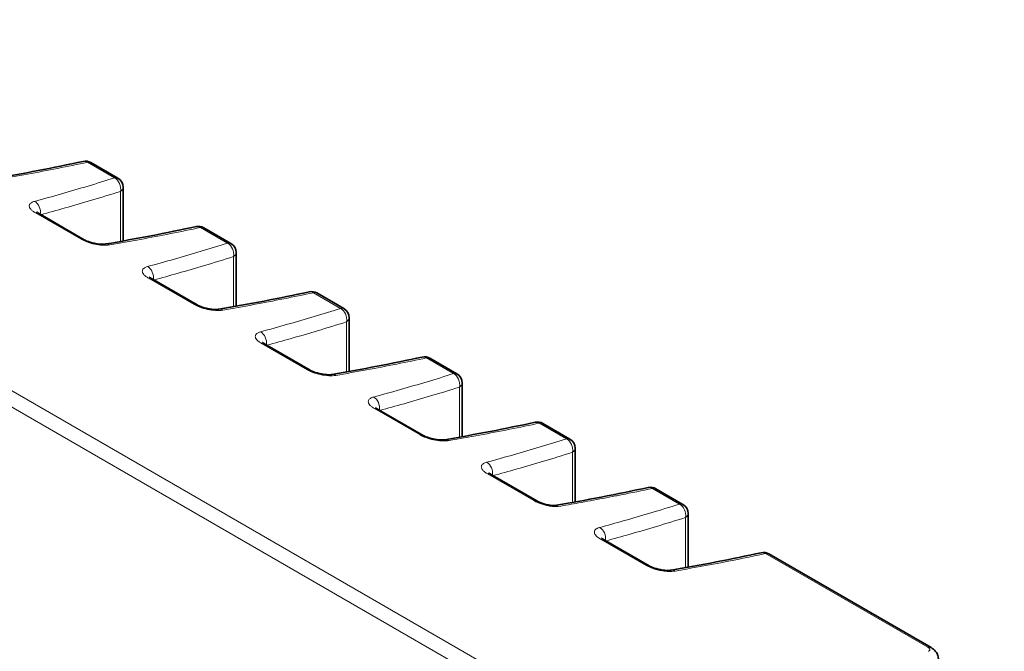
# Model space of a CAD drawing. Header units: millimetres. Extents: x 5 to 589, y 5 to 415.
# Tile 389 of 408: x 447 to 461, y 371 to 380. Entities that reach past the tile are written whole.
import ezdxf

# ---------------------------------------------------------------- set-up
doc = ezdxf.new("R2010")
doc.units = ezdxf.units.MM
doc.layers.add('Sichtbar (ISO)', color=7, linetype='Continuous', lineweight=35)
doc.layers.add('Sichtbar schmal (ISO)', color=7, linetype='Continuous', lineweight=18)

msp = doc.modelspace()

# ---------------------------------------------------------------- linework, layer by layer
at = {"layer": 'Sichtbar (ISO)'}
for p, q in [((447.9028664, 377.77033431), (447.51750259, 377.99282421)), ((447.9778664, 377.6404305), (447.9778664, 376.87789667)), ((446.77470373, 377.27069969), (447.42337739, 376.89618777)), ((449.50904198, 376.84300841), (449.12367817, 377.06549831)), ((449.58404198, 376.7131046), (449.58404198, 375.95057077)), ((448.38087931, 376.34337378), (449.02955297, 375.96886187)), ((451.11521755, 375.91568251), (450.72985375, 376.13817241)), ((451.19021755, 375.7857787), (451.19021755, 375.02324487)), ((449.98705489, 375.41604788), (450.63572855, 375.04153597)), ((452.72139313, 374.9883566), (452.33602932, 375.2108465)), ((452.79639313, 374.85845279), (452.79639313, 374.09591896)), ((451.59323047, 374.48872198), (452.24190413, 374.11421007)), ((454.32756871, 374.0610307), (453.9422049, 374.2835206)), ((454.40256871, 373.93112689), (454.40256871, 373.16859306)), ((453.19940605, 373.56139607), (453.85671977, 373.18189582)), ((455.93374429, 373.1337048), (455.54838048, 373.3561947)), ((454.10875354, 373.11690785), (454.10875017, 373.11690727)), ((456.00874429, 373.00380099), (456.00874429, 372.24126716)), ((455.4542916, 372.25953729), (454.80558163, 372.63407017)), ((459.46029203, 371.09765151), (457.15455606, 372.42886879))]:
    msp.add_line(p, q, dxfattribs=at)
for centre, start, end in [((447.44250259, 377.8629204), 60, 102.057588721), ((447.8278664, 377.6404305), 0, 60), ((449.04867817, 376.9355945), 60, 102.057588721), ((449.43404198, 376.7131046), 0, 60), ((450.65485375, 376.00826859), 60, 102.057588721), ((451.04021755, 375.7857787), 0, 60), ((452.26102932, 375.08094269), 60, 102.057588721), ((452.64639313, 374.85845279), 0, 60), ((453.8672049, 374.15361679), 60, 102.057588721), ((454.25256871, 373.93112689), 0, 60), ((455.47338048, 373.22629089), 60, 102.057588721), ((455.85874429, 373.00380099), 0, 60), ((457.07955606, 372.29896498), 60, 102.057588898)]:
    msp.add_arc(centre, 0.15, start, end, dxfattribs=at)
for centre, start_param, end_param in [((446.69970373, 377.14079587), 0, 0.0003834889), ((448.30587931, 376.21346997), 0, 0.0003834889), ((449.91205489, 375.28614407), 0, 0.0003834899), ((451.51823047, 374.35881817), 0, 0.0003834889), ((453.12440605, 373.43149226), 0, 0.0003834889), ((455.3792916, 372.12963348), 6.2827557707, 6.2831853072)]:
    msp.add_ellipse(centre, major_axis=(0.075, 0.12990381), ratio=0.5773502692, start_param=start_param, end_param=end_param, dxfattribs=at)
for points in [[(446.12760546, 377.76210555), (446.55335757, 377.83577118), (446.98121345, 377.91776961), (447.41116838, 378.00961112)], [(447.73378104, 376.83477964), (448.15953315, 376.90844528), (448.58738903, 376.99044371), (449.01734396, 377.08228522)], [(449.33995661, 375.90745374), (449.76570873, 375.98111938), (450.19356461, 376.0631178), (450.62351953, 376.15495931)], [(450.94613219, 374.98012784), (451.3718843, 375.05379347), (451.79974019, 375.1357919), (452.22969511, 375.22763341)], [(452.55230777, 374.05280194), (452.97805988, 374.12646757), (453.40591577, 374.208466), (453.83587069, 374.30030751)], [(454.10875342, 373.11690785), (454.55091804, 373.19276786), (454.99535032, 373.27756409), (455.44204627, 373.37298161)], [(454.10454785, 373.11643247), (454.10570356, 373.11648876), (454.10713535, 373.11663019), (454.10875008, 373.11690727)], [(455.76463601, 372.19814617), (456.19039566, 372.27181274), (456.61825922, 372.35381255), (457.04822185, 372.4456557)]]:
    msp.add_open_spline(points, degree=3, dxfattribs=at)
for points, knots in [([(424.8978182, 377.58563038), (430.06435904, 374.60273601), (435.23089152, 371.6198371), (445.56395647, 365.65403927), (450.73048895, 362.67114035), (455.89702142, 359.68824143)], [0.0000033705, 0.0000033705, 0.0000033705, 0.0000033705, 4.3839515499, 4.3839515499, 8.7678997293, 8.7678997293, 8.7678997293, 8.7678997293]), ([(446.74725435, 377.29022138), (446.74725435, 377.29022138), (446.74730454, 377.29016526), (446.74792617, 377.28951203), (446.74985879, 377.28761411), (446.75653011, 377.28232002), (446.76149126, 377.27877158), (446.76979575, 377.27358638), (446.77216637, 377.2721624), (446.77467497, 377.27071628)], [0.024383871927, 0.024383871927, 0.024383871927, 0.024383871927, 0.025746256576, 0.025746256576, 0.03268530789, 0.03268530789, 0.039878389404, 0.039878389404, 0.042493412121, 0.042493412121, 0.042493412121, 0.042493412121]), ([(447.42337738, 376.89618776), (447.43187014, 376.89129396), (447.44222816, 376.88599907), (447.46615726, 376.87519981), (447.48023414, 376.86960577), (447.51231756, 376.85853131), (447.53091273, 376.85309648), (447.56985098, 376.8435874), (447.59068842, 376.83957854), (447.63165925, 376.83373013), (447.6522468, 376.83193078), (447.6892485, 376.83077509), (447.70623194, 376.8314224), (447.72496168, 376.83340957), (447.72968108, 376.83407163), (447.73378104, 376.83477963)], [0, 0, 0, 0, 0.00882114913, 0.00882114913, 0.018646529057, 0.018646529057, 0.030165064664, 0.030165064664, 0.04270327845, 0.04270327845, 0.055889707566, 0.055889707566, 0.069065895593, 0.069065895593, 0.074099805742, 0.074099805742, 0.074099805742, 0.074099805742]), ([(448.35342993, 376.36289547), (448.35342993, 376.36289547), (448.35348012, 376.36283936), (448.35410175, 376.36218612), (448.35603436, 376.3602882), (448.36270569, 376.35499412), (448.36766683, 376.35144568), (448.37597133, 376.34626048), (448.37834195, 376.3448365), (448.38085054, 376.34339038)], [0.024383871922, 0.024383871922, 0.024383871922, 0.024383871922, 0.025746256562, 0.025746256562, 0.032685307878, 0.032685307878, 0.039878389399, 0.039878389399, 0.04249341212, 0.04249341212, 0.04249341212, 0.04249341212]), ([(449.02955296, 375.96886186), (449.03804571, 375.96396805), (449.04840374, 375.95867316), (449.07233284, 375.94787391), (449.08640972, 375.94227986), (449.11849314, 375.93120541), (449.13708831, 375.92577057), (449.17602656, 375.9162615), (449.19686399, 375.91225264), (449.23783483, 375.90640423), (449.25842237, 375.90460488), (449.29542408, 375.90344919), (449.31240752, 375.90409649), (449.33113726, 375.90608367), (449.33585666, 375.90674573), (449.33995662, 375.90745373)], [0, 0, 0, 0, 0.008821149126, 0.008821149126, 0.018646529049, 0.018646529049, 0.030165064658, 0.030165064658, 0.042703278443, 0.042703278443, 0.055889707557, 0.055889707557, 0.069065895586, 0.069065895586, 0.074099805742, 0.074099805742, 0.074099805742, 0.074099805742]), ([(449.95960551, 375.43556957), (449.95960551, 375.43556957), (449.9596557, 375.43551345), (449.96027732, 375.43486022), (449.96220994, 375.4329623), (449.96888127, 375.42766821), (449.97384241, 375.42411978), (449.98214691, 375.41893458), (449.98451752, 375.4175106), (449.98702612, 375.41606448)], [0.024383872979, 0.024383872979, 0.024383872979, 0.024383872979, 0.025746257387, 0.025746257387, 0.032685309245, 0.032685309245, 0.039878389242, 0.039878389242, 0.042493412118, 0.042493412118, 0.042493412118, 0.042493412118]), ([(450.63572854, 375.04153595), (450.64422129, 375.03664215), (450.65457932, 375.03134726), (450.67850842, 375.02054801), (450.6925853, 375.01495396), (450.72466872, 375.00387951), (450.74326389, 374.99844467), (450.78220213, 374.9889356), (450.80303957, 374.98492673), (450.8440104, 374.97907833), (450.86459795, 374.97727897), (450.90159966, 374.97612329), (450.9185831, 374.97677059), (450.93731284, 374.97875777), (450.94203224, 374.97941982), (450.94613219, 374.98012783)], [0, 0, 0, 0, 0.008821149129, 0.008821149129, 0.018646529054, 0.018646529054, 0.030165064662, 0.030165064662, 0.042703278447, 0.042703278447, 0.055889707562, 0.055889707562, 0.069065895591, 0.069065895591, 0.074099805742, 0.074099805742, 0.074099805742, 0.074099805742]), ([(451.56578109, 374.50824367), (451.56578109, 374.50824367), (451.56583128, 374.50818755), (451.5664529, 374.50753432), (451.56838552, 374.5056364), (451.57505685, 374.50034231), (451.58001799, 374.49679388), (451.58832249, 374.49160868), (451.5906931, 374.49018469), (451.5932017, 374.48873857)], [0.024383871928, 0.024383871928, 0.024383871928, 0.024383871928, 0.025746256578, 0.025746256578, 0.03268530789, 0.03268530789, 0.039878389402, 0.039878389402, 0.042493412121, 0.042493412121, 0.042493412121, 0.042493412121]), ([(452.24190412, 374.11421005), (452.25039687, 374.10931625), (452.2607549, 374.10402136), (452.284684, 374.09322211), (452.29876088, 374.08762806), (452.3308443, 374.0765536), (452.34943946, 374.07111877), (452.38837771, 374.0616097), (452.40921515, 374.05760083), (452.45018598, 374.05175243), (452.47077353, 374.04995307), (452.50777524, 374.04879738), (452.52475867, 374.04944469), (452.54348841, 374.05143187), (452.54820782, 374.05209392), (452.55230777, 374.05280193)], [0, 0, 0, 0, 0.008821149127, 0.008821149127, 0.018646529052, 0.018646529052, 0.03016506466, 0.03016506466, 0.042703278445, 0.042703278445, 0.055889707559, 0.055889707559, 0.069065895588, 0.069065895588, 0.074099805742, 0.074099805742, 0.074099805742, 0.074099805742]), ([(453.17195666, 373.58091777), (453.17195666, 373.58091777), (453.17200686, 373.58086165), (453.17262848, 373.58020841), (453.1745611, 373.5783105), (453.18123243, 373.57301641), (453.18619357, 373.56946797), (453.19449807, 373.56428277), (453.19686868, 373.56285879), (453.19937728, 373.56141267)], [0.024383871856, 0.024383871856, 0.024383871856, 0.024383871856, 0.025746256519, 0.025746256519, 0.032685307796, 0.032685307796, 0.039878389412, 0.039878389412, 0.042493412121, 0.042493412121, 0.042493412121, 0.042493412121]), ([(453.85671662, 373.18189765), (453.86713682, 373.17588256), (453.87978732, 373.16946981), (453.90860367, 373.15676722), (453.9253479, 373.15035487), (453.9619632, 373.13833313), (453.98245829, 373.13270749), (454.02332668, 373.12372021), (454.044372, 373.12023172), (454.07121461, 373.11745457), (454.0785248, 373.11689753), (454.0889365, 373.11643165), (454.09242635, 373.11633635), (454.0990536, 373.11627949), (454.10232627, 373.11633279), (454.10454786, 373.11643237)], [0, 0, 0, 0, 0.010562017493, 0.010562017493, 0.021957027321, 0.021957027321, 0.034469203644, 0.034469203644, 0.047089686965, 0.047089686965, 0.052009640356, 0.052009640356, 0.054596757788, 0.054596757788, 0.057271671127, 0.057271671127, 0.057271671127, 0.057271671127]), ([(454.77810643, 372.65361703), (454.77810643, 372.65361703), (454.77814165, 372.65357791), (454.77869272, 372.65300186), (454.78085667, 372.65089348), (454.78787843, 372.64539814), (454.79256159, 372.64206829), (454.8005235, 372.63706108), (454.80300161, 372.63556377), (454.80563169, 372.63404123)], [0.024596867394, 0.024596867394, 0.024596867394, 0.024596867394, 0.025825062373, 0.025825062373, 0.033037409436, 0.033037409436, 0.039748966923, 0.039748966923, 0.042487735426, 0.042487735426, 0.042487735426, 0.042487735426]), ([(455.45432381, 372.25951868), (455.46282606, 372.25460147), (455.47321367, 372.24928561), (455.49714656, 372.23851184), (455.51118961, 372.23295324), (455.54304677, 372.22195041), (455.56146469, 372.21655046), (455.6001938, 372.2070723), (455.62098541, 372.20305288), (455.66200767, 372.19714978), (455.68267062, 372.19533163), (455.71987838, 372.19413732), (455.73695568, 372.19477304), (455.75575748, 372.19676458), (455.76050331, 372.19743118), (455.76463431, 372.19814605)], [0, 0, 0, 0, 0.008877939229, 0.008877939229, 0.018650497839, 0.018650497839, 0.030070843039, 0.030070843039, 0.042581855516, 0.042581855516, 0.055811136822, 0.055811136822, 0.069037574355, 0.069037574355, 0.074107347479, 0.074107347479, 0.074107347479, 0.074107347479]), ([(459.46029199, 371.09765153), (459.48505935, 371.08335212), (459.50763196, 371.06517349), (459.53306026, 371.0332001), (459.53986735, 371.02274809), (459.55497121, 370.99320617), (459.56131936, 370.97254164), (459.56424947, 370.94562105), (459.56458138, 370.93954085), (459.56458135, 370.93346406)], [0, 0, 0, 0, 0.018053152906, 0.018053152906, 0.025818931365, 0.025818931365, 0.038784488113, 0.038784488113, 0.042526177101, 0.042526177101, 0.042526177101, 0.042526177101])]:
    msp.add_open_spline(points, degree=3, knots=knots, dxfattribs=at)
at = {"layer": 'Sichtbar schmal (ISO)'}
for p, q in [((460.25016868, 366.51565055), (437.00340937, 379.93717325)), ((460.5015699, 366.60197589), (437.25480335, 380.02350224)), ((447.85581112, 377.77471172), (447.47044731, 377.99720162)), ((447.94020976, 377.58304592), (447.94020976, 376.87112853)), ((446.73166642, 377.27603074), (447.3803764, 376.90149786)), ((449.4619867, 376.84738582), (449.07662289, 377.06987571)), ((449.54638534, 376.65572002), (449.54638534, 375.94380262)), ((448.337842, 376.34870484), (448.98655198, 375.97417196)), ((451.06816228, 375.92005991), (450.68279847, 376.14254981)), ((451.15256091, 375.72839412), (451.15256091, 375.01647672)), ((449.94401758, 375.42137894), (450.59272755, 375.04684606)), ((452.67433786, 374.99273401), (452.28897405, 375.21522391)), ((452.75873649, 374.80106822), (452.75873649, 374.08915082)), ((451.55019316, 374.49405303), (452.19890313, 374.11952016)), ((454.28051344, 374.06540811), (453.89514963, 374.28789801)), ((454.36491207, 373.87374231), (454.36491207, 373.16182491)), ((453.15636874, 373.56672713), (453.81368254, 373.18722684)), ((455.88668902, 373.13808221), (455.50132521, 373.3605721)), ((455.97108765, 372.94641641), (455.97108765, 372.234499)), ((455.41125429, 372.26486835), (454.76254432, 372.63940123)), ((459.41323573, 371.10202865), (457.10750079, 372.4332462))]:
    msp.add_line(p, q, dxfattribs=at)
for centre, major_axis, ratio, start_param, end_param in [((447.44250259, 377.8629204), (-0.03133422, 0.14669072), 0.6738271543, 5.7033290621, 6.2831852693), ((447.44250259, 377.8629204), (0.075, 0.12990381), 0.5773502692, 0, 0.5187853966), ((447.8278664, 377.6404305), (0.075, 0.12990381), 0.5773502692, 0, 0.518785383), ((447.8278664, 377.6404305), (0.0452835, -0.14300141), 0.7418381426, 0.9387255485, 2.4934370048), ((447.8278664, 377.6404305), (0.15, 0), 0.5773502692, 5.5588736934, 6.2831853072), ((446.68714903, 377.30599687), (-0.0392069, 0.14478542), 0.754993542, 4.162775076, 5.664621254), ((446.69970373, 377.14079587), (0.075, 0.12990381), 0.5773502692, 0.0003834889, 0.4792930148), ((449.04867817, 376.9355945), (-0.03133422, 0.14669072), 0.6738271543, 5.703329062, 6.2831852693), ((449.04867817, 376.9355945), (0.075, 0.12990381), 0.5773502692, 0, 0.5187853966), ((447.34841371, 376.766263), (0.075, 0.12990381), 0.5773502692, 0.0004841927, 0.4792930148), ((447.7593317, 376.68697178), (-0.02557357, 0.1478039), 0.6876586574, 5.7319764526, 6.2829599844), ((449.43404198, 376.7131046), (0.075, 0.12990381), 0.5773502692, 0, 0.518785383), ((449.43404198, 376.7131046), (0.0452835, -0.14300141), 0.7418381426, 0.9387255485, 2.4934370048), ((449.43404198, 376.7131046), (0.15, 0), 0.5773502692, 5.5588736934, 6.2831853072), ((448.29332461, 376.37867096), (-0.0392069, 0.14478542), 0.754993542, 4.162775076, 5.664621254), ((448.30587931, 376.21346997), (0.075, 0.12990381), 0.5773502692, 0.0003834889, 0.4792930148), ((450.65485375, 376.0082686), (-0.03133422, 0.14669072), 0.6738271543, 5.7033290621, 6.2831852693), ((450.65485375, 376.00826859), (0.075, 0.12990381), 0.5773502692, 0, 0.5187853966), ((448.95458929, 375.83893709), (0.075, 0.12990381), 0.5773502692, 0.0004841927, 0.4792930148), ((449.36550728, 375.75964587), (-0.02557357, 0.1478039), 0.6876586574, 5.7319764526, 6.2829599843), ((451.04021755, 375.7857787), (0.075, 0.12990381), 0.5773502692, 0, 0.518785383), ((451.04021756, 375.7857787), (0.0452835, -0.14300141), 0.7418381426, 0.9387255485, 2.4934370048), ((451.04021755, 375.7857787), (0.15, 0), 0.5773502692, 5.5588736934, 6.2831853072), ((449.89950019, 375.45134506), (-0.0392069, 0.14478542), 0.754993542, 4.162775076, 5.664621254), ((449.91205489, 375.28614407), (0.075, 0.12990381), 0.5773502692, 0.0003834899, 0.4792930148), ((452.26102933, 375.08094269), (-0.03133422, 0.14669072), 0.6738271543, 5.7033290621, 6.2831852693), ((452.26102932, 375.08094269), (0.075, 0.12990381), 0.5773502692, 0, 0.5187853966), ((450.56076486, 374.91161119), (0.075, 0.12990381), 0.5773502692, 0.0004841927, 0.4792930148), ((450.97168286, 374.83231997), (-0.02557357, 0.1478039), 0.6876586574, 5.7319764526, 6.2829599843), ((452.64639313, 374.85845279), (0.075, 0.12990381), 0.5773502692, 0, 0.518785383), ((452.64639314, 374.8584528), (0.0452835, -0.14300141), 0.7418381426, 0.9387255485, 2.4934370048), ((452.64639313, 374.85845279), (0.15, 0), 0.5773502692, 5.5588736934, 6.2831853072), ((451.50567577, 374.52401916), (-0.0392069, 0.14478542), 0.754993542, 4.162775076, 5.664621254), ((451.51823047, 374.35881817), (0.075, 0.12990381), 0.5773502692, 0.0003834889, 0.4792930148), ((453.86720491, 374.15361679), (-0.03133422, 0.14669072), 0.6738271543, 5.7033290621, 6.2831852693), ((453.8672049, 374.15361679), (0.075, 0.12990381), 0.5773502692, 0, 0.5187853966), ((452.16694044, 373.98428529), (0.075, 0.12990381), 0.5773502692, 0.0004841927, 0.4792930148), ((454.25256871, 373.93112689), (0.075, 0.12990381), 0.5773502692, 0, 0.518785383), ((454.25256872, 373.93112689), (0.0452835, -0.14300141), 0.7418381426, 0.9387255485, 2.4934370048), ((452.57785844, 373.90499407), (-0.02557357, 0.1478039), 0.6876586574, 5.7319764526, 6.2829599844), ((454.25256871, 373.93112689), (0.15, 0), 0.5773502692, 5.5588736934, 6.2831853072), ((453.11185135, 373.59669326), (-0.0392069, 0.14478542), 0.754993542, 4.162775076, 5.664621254), ((453.12440605, 373.43149226), (0.075, 0.12990381), 0.5773502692, 0.0003834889, 0.4792930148), ((455.47338049, 373.22629089), (-0.03133422, 0.14669072), 0.6738271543, 5.7033290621, 6.2831852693), ((455.47338048, 373.22629089), (0.075, 0.12990381), 0.5773502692, 0, 0.5187853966), ((453.78171977, 373.05199201), (0.075, 0.12990381), 0.5773502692, 0.0000420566, 0.4792928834), ((455.85874429, 373.00380099), (0.075, 0.12990381), 0.5773502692, 0, 0.5187853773), ((455.8587443, 373.00380099), (0.0452835, -0.14300141), 0.7418381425, 0.9387255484, 2.4934370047), ((455.85874429, 373.00380099), (0.15, 0), 0.5773502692, 5.558873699, 6.2831853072), ((454.71802694, 372.6693674), (-0.03920691, 0.14478542), 0.7549935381, 4.1627746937, 5.6646212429), ((454.73058163, 372.50416636), (0.075, 0.12990381), 0.5773502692, 0, 0.4792930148), ((-920.90246586, 1266.15462055), (-1388.76302992, 887.36258961), 0.0818521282, 3.0521511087, 3.0588561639), ((457.07955606, 372.29896498), (-0.03133422, 0.14669072), 0.6738271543, 5.7033290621, 6.2831852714), ((457.07955606, 372.29896498), (0.075, 0.12990381), 0.5773502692, 0, 0.5187853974), ((455.3792916, 372.12963348), (0.075, 0.12990381), 0.5773502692, 0, 0.4792930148), ((455.79020965, 372.05034245), (-0.02557357, 0.1478039), 0.6876586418, 5.7319764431, 6.2832027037), ((459.38529203, 370.9677477), (0.075, 0.12990381), 0.5773502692, 0, 0.5187954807)]:
    msp.add_ellipse(centre, major_axis=major_axis, ratio=ratio, start_param=start_param, end_param=end_param, dxfattribs=at)
for points, knots in [([(447.47044731, 377.99720162), (447.33020963, 377.96726596), (447.18908617, 377.93814167), (447.04710897, 377.90982338), (446.90513176, 377.88150509), (446.76230071, 377.85399237), (446.61855458, 377.82726282), (446.47480846, 377.80053326), (446.33014736, 377.77458732), (446.18460017, 377.74942087)], [0, 0, 0, 0, 0.33333333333, 0.33333333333, 0.33333333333, 0.66666666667, 0.66666666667, 0.66666666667, 0.99999999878, 0.99999999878, 0.99999999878, 0.99999999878]), ([(446.71859305, 377.44111994), (446.84731574, 377.475996), (446.97525477, 377.5115934), (447.10237899, 377.54791275), (447.22950321, 377.5842321), (447.35581249, 377.62127285), (447.48137828, 377.65906677), (447.60694407, 377.6968607), (447.73176649, 377.73540839), (447.85581112, 377.77471172)], [0.00000000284, 0.00000000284, 0.00000000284, 0.00000000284, 0.33333333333, 0.33333333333, 0.33333333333, 0.66666666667, 0.66666666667, 0.66666666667, 1, 1, 1, 1]), ([(446.80866, 377.25109503), (446.91949835, 377.28114793), (447.15239112, 377.34571182), (447.52272022, 377.45349905), (447.79740695, 377.53782534), (447.94020975, 377.58304592)], [0.00895246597, 0.00895246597, 0.00895246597, 0.00895246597, 0.33333333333, 0.66666666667, 1, 1, 1, 1]), ([(449.07662289, 377.06987571), (448.93638521, 377.03994006), (448.79526175, 377.01081577), (448.65328455, 376.98249748), (448.51130734, 376.95417919), (448.36847628, 376.92666646), (448.22473016, 376.89993691), (448.08098404, 376.87320736), (447.93632294, 376.84726142), (447.79077575, 376.82209497)], [0, 0, 0, 0, 0.33333333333, 0.33333333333, 0.33333333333, 0.66666666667, 0.66666666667, 0.66666666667, 0.99999999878, 0.99999999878, 0.99999999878, 0.99999999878]), ([(447.79077575, 376.82209497), (447.76038648, 376.81684964), (447.72487775, 376.81512418), (447.68673339, 376.81703695), (447.64858903, 376.81894973), (447.6078089, 376.82450018), (447.56915182, 376.83270058), (447.53049474, 376.84090098), (447.49396022, 376.85174925), (447.46198111, 376.86369514), (447.430002, 376.87564104), (447.40257834, 376.88868468), (447.3803764, 376.90149786)], [0, 0, 0, 0, 0.25, 0.25, 0.25, 0.5, 0.5, 0.5, 0.75, 0.75, 0.75, 1, 1, 1, 1]), ([(448.32476863, 376.51379404), (448.45349132, 376.54867009), (448.58143035, 376.5842675), (448.70855457, 376.62058685), (448.83567879, 376.6569062), (448.96198807, 376.69394694), (449.08755386, 376.73174087), (449.21311965, 376.7695348), (449.33794207, 376.80808248), (449.4619867, 376.84738582)], [0.00000000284, 0.00000000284, 0.00000000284, 0.00000000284, 0.33333333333, 0.33333333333, 0.33333333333, 0.66666666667, 0.66666666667, 0.66666666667, 1, 1, 1, 1]), ([(448.41483558, 376.32376912), (448.52567393, 376.35382203), (448.7585667, 376.41838592), (449.1288958, 376.52617314), (449.40358253, 376.61049944), (449.54638533, 376.65572002)], [0.00895246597, 0.00895246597, 0.00895246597, 0.00895246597, 0.33333333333, 0.66666666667, 1, 1, 1, 1]), ([(450.68279847, 376.14254981), (450.54256079, 376.11261415), (450.40143733, 376.08348986), (450.25946012, 376.05517158), (450.11748292, 376.02685329), (449.97465186, 375.99934056), (449.83090574, 375.97261101), (449.68715962, 375.94588146), (449.54249852, 375.91993552), (449.39695133, 375.89476906)], [0, 0, 0, 0, 0.33333333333, 0.33333333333, 0.33333333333, 0.66666666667, 0.66666666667, 0.66666666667, 0.99999999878, 0.99999999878, 0.99999999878, 0.99999999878]), ([(449.39695133, 375.89476906), (449.36656205, 375.88952373), (449.33105333, 375.88779828), (449.29290897, 375.88971105), (449.2547646, 375.89162383), (449.21398448, 375.89717428), (449.1753274, 375.90537468), (449.13667032, 375.91357508), (449.10013579, 375.92442335), (449.06815669, 375.93636924), (449.03617758, 375.94831513), (449.00875392, 375.96135878), (448.98655198, 375.97417196)], [0, 0, 0, 0, 0.25, 0.25, 0.25, 0.5, 0.5, 0.5, 0.75, 0.75, 0.75, 1, 1, 1, 1]), ([(449.93094421, 375.58646813), (450.0596669, 375.62134419), (450.18760593, 375.6569416), (450.31473015, 375.69326095), (450.44185437, 375.7295803), (450.56816365, 375.76662104), (450.69372944, 375.80441497), (450.81929523, 375.8422089), (450.94411764, 375.88075658), (451.06816228, 375.92005991)], [0.00000000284, 0.00000000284, 0.00000000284, 0.00000000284, 0.33333333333, 0.33333333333, 0.33333333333, 0.66666666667, 0.66666666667, 0.66666666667, 1, 1, 1, 1]), ([(450.02101115, 375.39644322), (450.13184951, 375.42649613), (450.36474228, 375.49106002), (450.73507138, 375.59884724), (451.00975811, 375.68317353), (451.15256091, 375.72839412)], [0.00895246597, 0.00895246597, 0.00895246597, 0.00895246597, 0.33333333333, 0.66666666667, 1, 1, 1, 1]), ([(452.28897405, 375.21522391), (452.14873636, 375.18528825), (452.00761291, 375.15616396), (451.8656357, 375.12784567), (451.7236585, 375.09952739), (451.58082744, 375.07201466), (451.43708132, 375.04528511), (451.29333519, 375.01855556), (451.1486741, 374.99260961), (451.00312691, 374.96744316)], [0, 0, 0, 0, 0.33333333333, 0.33333333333, 0.33333333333, 0.66666666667, 0.66666666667, 0.66666666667, 0.99999999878, 0.99999999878, 0.99999999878, 0.99999999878]), ([(451.00312691, 374.96744316), (450.97273763, 374.96219783), (450.93722891, 374.96047237), (450.89908455, 374.96238515), (450.86094018, 374.96429792), (450.82016006, 374.96984838), (450.78150298, 374.97804877), (450.7428459, 374.98624917), (450.70631137, 374.99709745), (450.67433227, 375.00904334), (450.64235316, 375.02098923), (450.6149295, 375.03403288), (450.59272755, 375.04684606)], [0, 0, 0, 0, 0.25, 0.25, 0.25, 0.5, 0.5, 0.5, 0.75, 0.75, 0.75, 1, 1, 1, 1]), ([(451.53711979, 374.65914223), (451.66584247, 374.69401829), (451.79378151, 374.72961569), (451.92090573, 374.76593505), (452.04802995, 374.8022544), (452.17433923, 374.83929514), (452.29990502, 374.87708907), (452.4254708, 374.914883), (452.55029322, 374.95343068), (452.67433786, 374.99273401)], [0.00000000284, 0.00000000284, 0.00000000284, 0.00000000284, 0.33333333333, 0.33333333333, 0.33333333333, 0.66666666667, 0.66666666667, 0.66666666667, 1, 1, 1, 1]), ([(451.62718673, 374.46911732), (451.73802509, 374.49917022), (451.97091786, 374.56373411), (452.34124696, 374.67152134), (452.61593369, 374.75584763), (452.75873649, 374.80106821)], [0.00895246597, 0.00895246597, 0.00895246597, 0.00895246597, 0.33333333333, 0.66666666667, 1, 1, 1, 1]), ([(453.89514963, 374.28789801), (453.75491194, 374.25796235), (453.61378849, 374.22883806), (453.47181128, 374.20051977), (453.32983407, 374.17220148), (453.18700302, 374.14468876), (453.0432569, 374.1179592), (452.89951077, 374.09122965), (452.75484968, 374.06528371), (452.60930249, 374.04011726)], [0, 0, 0, 0, 0.33333333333, 0.33333333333, 0.33333333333, 0.66666666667, 0.66666666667, 0.66666666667, 0.99999999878, 0.99999999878, 0.99999999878, 0.99999999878]), ([(452.60930248, 374.04011726), (452.57891321, 374.03487193), (452.54340449, 374.03314647), (452.50526012, 374.03505924), (452.46711576, 374.03697202), (452.42633563, 374.04252247), (452.38767855, 374.05072287), (452.34902147, 374.05892327), (452.31248695, 374.06977154), (452.28050784, 374.08171744), (452.24852874, 374.09366333), (452.22110508, 374.10670698), (452.19890313, 374.11952016)], [0, 0, 0, 0, 0.25, 0.25, 0.25, 0.5, 0.5, 0.5, 0.75, 0.75, 0.75, 1, 1, 1, 1]), ([(453.14329536, 373.73181633), (453.27201805, 373.76669238), (453.39995709, 373.80228979), (453.52708131, 373.83860914), (453.65420553, 373.87492849), (453.78051481, 373.91196924), (453.9060806, 373.94976316), (454.03164638, 373.98755709), (454.1564688, 374.02610477), (454.28051343, 374.06540811)], [0.00000000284, 0.00000000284, 0.00000000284, 0.00000000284, 0.33333333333, 0.33333333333, 0.33333333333, 0.66666666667, 0.66666666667, 0.66666666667, 1, 1, 1, 1]), ([(453.23336231, 373.54179142), (453.34420067, 373.57184432), (453.57709344, 373.63640821), (453.94742253, 373.74419544), (454.22210927, 373.82852173), (454.36491207, 373.87374231)], [0.00895246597, 0.00895246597, 0.00895246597, 0.00895246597, 0.33333333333, 0.66666666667, 1, 1, 1, 1]), ([(455.50132521, 373.3605721), (455.35181476, 373.32865706), (455.20252875, 373.29793575), (455.05607049, 373.26883019), (455.02843846, 373.26333889), (455.00090697, 373.2579046), (454.97342682, 373.25251646), (454.85525373, 373.22934582), (454.73802668, 373.20701459), (454.61785668, 373.184777), (454.56290999, 373.17460905), (454.5073488, 373.16446408), (454.45128797, 373.15437121), (454.35623098, 373.13725771), (454.25973774, 373.1202952), (454.16236442, 373.10360998)], [0, 0, 0, 0, 0.3333333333, 0.3333333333, 0.3333333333, 0.3962227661, 0.3962227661, 0.3962227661, 0.6666666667, 0.6666666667, 0.6666666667, 0.7903247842, 0.7903247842, 0.7903247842, 1, 1, 1, 1]), ([(454.16236441, 373.10360995), (454.15964106, 373.10259234), (454.15358065, 373.10207326), (454.14346272, 373.10177048), (454.13334478, 373.1014677), (454.11916971, 373.10138298), (454.10328789, 373.10228727), (454.08740608, 373.10319156), (454.06981742, 373.10508449), (454.05143892, 373.10784881), (454.03306042, 373.11061313), (454.01389207, 373.11424883), (453.99446609, 373.11874042), (453.97504011, 373.12323202), (453.95535648, 373.12857949), (453.93528224, 373.13495469), (453.915208, 373.1413299), (453.89474317, 373.14873295), (453.87425729, 373.15738111), (453.85377141, 373.16602927), (453.83326447, 373.17592251), (453.81368261, 373.1872268)], [0.00000000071, 0.00000000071, 0.00000000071, 0.00000000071, 0.14285714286, 0.14285714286, 0.14285714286, 0.28571428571, 0.28571428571, 0.28571428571, 0.42857142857, 0.42857142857, 0.42857142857, 0.57142857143, 0.57142857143, 0.57142857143, 0.71428571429, 0.71428571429, 0.71428571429, 0.85714285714, 0.85714285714, 0.85714285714, 1, 1, 1, 1]), ([(454.16236418, 373.10360893), (454.15535919, 373.10655378), (454.14891183, 373.10897664), (454.14297944, 373.1108619), (454.13345776, 373.1138878), (454.12528519, 373.11552217), (454.11789696, 373.11617852), (454.11360091, 373.11656017), (454.10956109, 373.11661739), (454.10560215, 373.1164749), (454.1052494, 373.11646221), (454.10489797, 373.11644802), (454.10454781, 373.11643243)], [0.00000000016, 0.00000000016, 0.00000000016, 0.00000000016, 0.04037437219, 0.04037437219, 0.04037437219, 0.10517649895, 0.10517649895, 0.10517649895, 0.14285714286, 0.14285714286, 0.14285714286, 0.14621454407, 0.14621454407, 0.14621454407, 0.14621454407]), ([(454.16236442, 373.10360998), (454.15516211, 373.10746807), (454.14841452, 373.11046318), (454.14202089, 373.1126975), (454.13562726, 373.11493183), (454.12958291, 373.11636846), (454.12421596, 373.11704855), (454.11884902, 373.11772864), (454.11415694, 373.11768645), (454.1100052, 373.11710301), (454.10958236, 373.11704359), (454.10916516, 373.11697848), (454.10875354, 373.11690785)], [0.00000000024, 0.00000000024, 0.00000000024, 0.00000000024, 0.09090909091, 0.09090909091, 0.09090909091, 0.18181818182, 0.18181818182, 0.18181818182, 0.27272727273, 0.27272727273, 0.27272727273, 0.28198601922, 0.28198601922, 0.28198601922, 0.28198601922]), ([(454.74947094, 372.80449043), (454.86191967, 372.83495722), (454.97921373, 372.86745118), (455.10034994, 372.90190303), (455.22148614, 372.93635488), (455.34646071, 372.97274806), (455.47735908, 373.01195874), (455.60825744, 373.05116943), (455.74508326, 373.09321466), (455.88668901, 373.13808221)], [0.0000000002, 0.0000000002, 0.0000000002, 0.0000000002, 0.33333333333, 0.33333333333, 0.33333333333, 0.66666666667, 0.66666666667, 0.66666666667, 1, 1, 1, 1]), ([(454.8395362, 372.61446649), (454.9496778, 372.64433016), (455.18167526, 372.70862287), (455.55461014, 372.81716381), (455.82873424, 372.90133814), (455.97108765, 372.94641641)], [0.00900645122, 0.00900645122, 0.00900645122, 0.00900645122, 0.33333333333, 0.66666666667, 1, 1, 1, 1]), ([(454.76254432, 372.63940123), (454.73610475, 372.65467262), (454.71579638, 372.66995915), (454.70093418, 372.68589971), (454.68607199, 372.70184026), (454.67665609, 372.71843532), (454.67483813, 372.73382475), (454.67302018, 372.74921418), (454.67880052, 372.76339944), (454.69116275, 372.77538774), (454.70352498, 372.78737605), (454.72246863, 372.79716536), (454.74947094, 372.80449043)], [0, 0, 0, 0, 0.25, 0.25, 0.25, 0.5, 0.5, 0.5, 0.75, 0.75, 0.75, 1, 1, 1, 1]), ([(459.41897568, 371.04446039), (459.42428998, 371.04623811), (459.42849404, 371.04829073), (459.43182533, 371.05051806), (459.43515663, 371.0527454), (459.43761516, 371.05514746), (459.43932405, 371.05759847), (459.44103294, 371.06004948), (459.4419922, 371.06254941), (459.4423828, 371.06502923), (459.44277341, 371.06750904), (459.44259537, 371.06996874), (459.44199327, 371.0723642), (459.44139118, 371.07475966), (459.44036505, 371.07709087), (459.43903535, 371.07933614), (459.43770565, 371.08158141), (459.43607239, 371.08374074), (459.43422554, 371.08580653), (459.43237868, 371.08787232), (459.43031822, 371.08984458), (459.42810469, 371.09172743), (459.42589116, 371.09361028), (459.42352456, 371.09540371), (459.42103691, 371.09711788), (459.41854927, 371.09883205), (459.41594057, 371.10046697), (459.41323573, 371.10202865)], [0.00000038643, 0.00000038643, 0.00000038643, 0.00000038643, 0.11111111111, 0.11111111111, 0.11111111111, 0.22222222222, 0.22222222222, 0.22222222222, 0.33333333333, 0.33333333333, 0.33333333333, 0.44444444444, 0.44444444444, 0.44444444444, 0.55555555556, 0.55555555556, 0.55555555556, 0.66666666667, 0.66666666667, 0.66666666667, 0.77777777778, 0.77777777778, 0.77777777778, 0.88888888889, 0.88888888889, 0.88888888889, 1, 1, 1, 1])]:
    msp.add_open_spline(points, degree=3, knots=knots, dxfattribs=at)
for points in [[(446.73166642, 377.27603074), (446.71751237, 377.28420294), (446.69189027, 377.30122464), (446.66341987, 377.32784613), (446.64698342, 377.35338155), (446.64214319, 377.37599298), (446.64630259, 377.39452895), (446.65680765, 377.40979548), (446.67240395, 377.42243619), (446.69252879, 377.43288894), (446.70939808, 377.43862849), (446.71859304, 377.44111991)], [(448.337842, 376.34870484), (448.32368795, 376.35687704), (448.29806585, 376.37389874), (448.26959545, 376.40052023), (448.253159, 376.42605565), (448.24831877, 376.44866707), (448.25247817, 376.46720305), (448.26298323, 376.48246958), (448.27857953, 376.49511028), (448.29870437, 376.50556304), (448.31557366, 376.51130259), (448.32476862, 376.51379401)], [(449.94401758, 375.42137894), (449.92986357, 375.42955111), (449.90424151, 375.44657278), (449.87577109, 375.47319426), (449.8593346, 375.49872969), (449.85449434, 375.52134114), (449.85865374, 375.53987713), (449.8691588, 375.55514367), (449.8847551, 375.56778438), (449.90487994, 375.57823714), (449.92174923, 375.58397669), (449.9309442, 375.58646811)], [(451.55019316, 374.49405303), (451.53603911, 374.50222523), (451.51041701, 374.51924694), (451.48194661, 374.54586842), (451.46551015, 374.57140385), (451.46066993, 374.59401527), (451.46482933, 374.61255124), (451.47533438, 374.62781777), (451.49093069, 374.64045848), (451.51105552, 374.65091124), (451.52792481, 374.65665078), (451.53711978, 374.65914221)], [(453.15636874, 373.56672713), (453.14221469, 373.57489933), (453.11659258, 373.59192104), (453.08812218, 373.61854253), (453.07168573, 373.64407795), (453.0668455, 373.66668937), (453.0710049, 373.68522534), (453.08150996, 373.70049187), (453.09710627, 373.71313258), (453.1172311, 373.72358533), (453.13410039, 373.72932488), (453.14329536, 373.7318163)], [(455.82165362, 372.18546539), (455.80704189, 372.18293913), (455.77692715, 372.17975346), (455.73067466, 372.17932954), (455.68602683, 372.18227903), (455.64432564, 372.1875873), (455.6050297, 372.19469666), (455.56717492, 372.20347055), (455.52966841, 372.21410701), (455.49146189, 372.22714386), (455.45206564, 372.24330173), (455.42464422, 372.25713786), (455.41125429, 372.26486835)]]:
    msp.add_open_spline(points, degree=3, dxfattribs=at)

doc.saveas('drawing.dxf')
